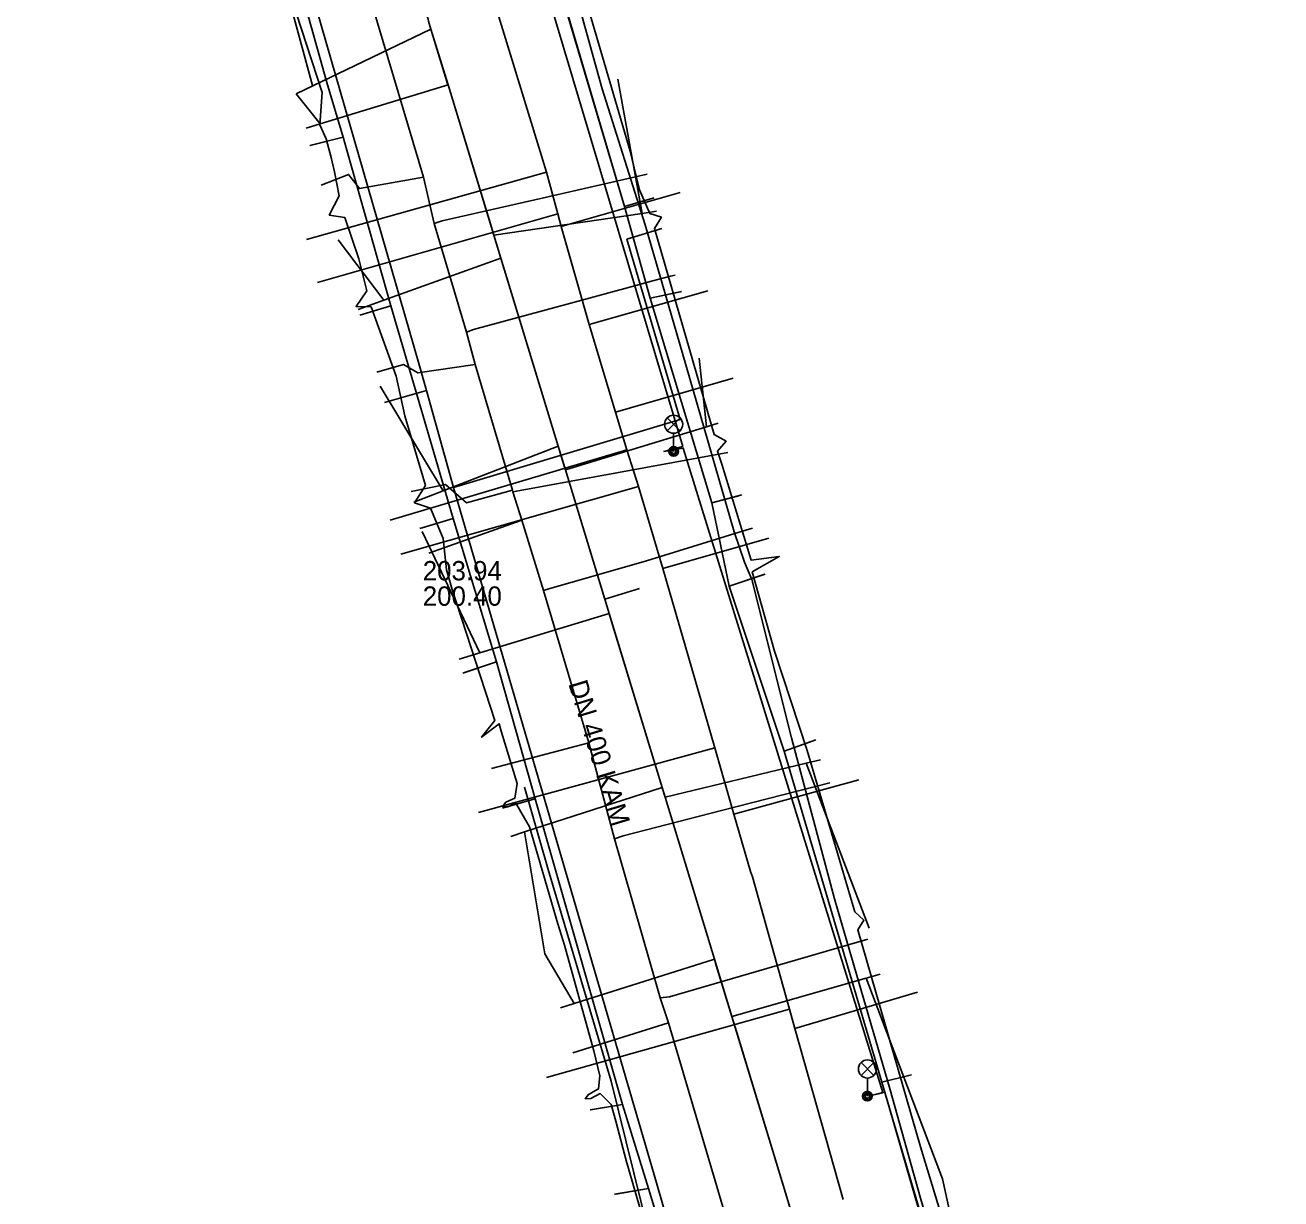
# Model space of a CAD drawing. Extents: x -595540 to -593988, y -1160850 to -1159202.
# Drawn here: x -595539.6 to -595487.6, y -1160793.3 to -1160744.7 of the extents above; entities that cross this region are included whole.
import ezdxf

# ---------------------------------------------------------------- set-up
doc = ezdxf.new("R2010")
doc.units = 0
for name, color, linetype in [('BKOM-ODVODNENI_trasa sítě', 7, 'Continuous'), ('BVK-JEDNOTNA_popisy', 7, 'Continuous'), ('BVK-JEDNOTNA_trasa sítě', 7, 'Continuous'), ('BVK-VODOVOD_trasa sítě', 7, 'Continuous'), ('CETIN_kabel podzemní', 7, 'Continuous'), ('DESTOVA_trasa neprovozované sítě', 7, 'Continuous'), ('DSP-SDEL-VODAFONE_kabel', 7, 'Continuous'), ('EON-NN_kabel', 7, 'Continuous'), ('EON-NN_kabel zrušené sítě', 7, 'Continuous'), ('INNOGY-STL_trasa sítě', 7, 'Continuous'), ('JEDNOTNA_trasa neprovozované sítě', 7, 'Continuous'), ('TSB_kabel VO', 7, 'Continuous'), ('TSB_lampy VO', 7, 'Continuous')]:
    doc.layers.add(name, color=color, linetype=linetype)

msp = doc.modelspace()

# ---------------------------------------------------------------- linework, layer by layer
at = {"layer": 'BKOM-ODVODNENI_trasa sítě'}
msp.add_lwpolyline([(-595508.01, -1160793.391), (-595510.327, -1160785.78), (-595511.05, -1160783.406), (-595513.09, -1160776.702), (-595513.215, -1160776.293), (-595515.407, -1160769.092), (-595515.588, -1160768.497), (-595516.4, -1160765.83), (-595517.217, -1160763.15), (-595517.516, -1160762.172), (-595519.89, -1160754.39), (-595520.181, -1160753.438), (-595522.077, -1160747.223), (-595522.783, -1160744.908), (-595522.881, -1160744.586)], dxfattribs=at)
at = {"layer": 'BVK-JEDNOTNA_popisy'}
msp.add_line((-595523.122, -1160767.85), (-595523.122, -1160767.85), dxfattribs=at)
at = {"layer": 'BVK-JEDNOTNA_trasa sítě'}
for points in [[(-595516.4, -1160765.83), (-595517.217, -1160763.15), (-595517.239, -1160763.077), (-595517.432, -1160762.446), (-595517.516, -1160762.172), (-595519.849, -1160754.523), (-595519.89, -1160754.39), (-595520.181, -1160753.438), (-595520.325, -1160752.965), (-595522.077, -1160747.223), (-595522.078, -1160747.221), (-595522.783, -1160744.908), (-595522.881, -1160744.586), (-595522.905, -1160744.506), (-595523.206, -1160743.522), (-595526.425, -1160732.97), (-595526.734, -1160731.956), (-595528.697, -1160725.524)], [(-595504.61, -1160804.56), (-595505.318, -1160802.235), (-595505.345, -1160802.145), (-595506.605, -1160798.007), (-595506.899, -1160797.041), (-595507.939, -1160793.625), (-595508.01, -1160793.391), (-595510.126, -1160786.441), (-595510.327, -1160785.78), (-595510.974, -1160783.657), (-595511.05, -1160783.406), (-595512.997, -1160777.008), (-595513.09, -1160776.702), (-595513.195, -1160776.358), (-595513.215, -1160776.293), (-595515.307, -1160769.422), (-595515.407, -1160769.092), (-595515.588, -1160768.497), (-595515.598, -1160768.465), (-595516.4, -1160765.83)]]:
    msp.add_lwpolyline(points, dxfattribs=at)
at = {"layer": 'BVK-VODOVOD_trasa sítě'}
for p, q in [((-595518.005, -1160750.827), (-595527.931, -1160753.613)), ((-595517.39, -1160753.084), (-595512.472, -1160751.673)), ((-595517.529, -1160752.56), (-595527.481, -1160755.397)), ((-595516.23, -1160757.14), (-595511.327, -1160755.742)), ((-595515.15, -1160760.76), (-595510.28, -1160759.36)), ((-595514.68, -1160762.32), (-595524.465, -1160765.239)), ((-595514.198, -1160763.836), (-595524.031, -1160766.642)), ((-595513.19, -1160767.23), (-595508.805, -1160765.975)), ((-595511.03, -1160774.66), (-595520.815, -1160777.325)), ((-595510.25, -1160777.4), (-595505.08, -1160775.979)), ((-595507.72, -1160786.27), (-595502.651, -1160784.76)), ((-595507.947, -1160785.467), (-595518.002, -1160788.298))]:
    msp.add_line(p, q, dxfattribs=at)
msp.add_lwpolyline([(-595505.73, -1160793.35), (-595507.72, -1160786.27), (-595507.947, -1160785.467), (-595509.48, -1160779.99), (-595509.56, -1160779.77), (-595510.25, -1160777.4), (-595511.03, -1160774.66), (-595513.19, -1160767.23), (-595514.198, -1160763.836), (-595514.68, -1160762.32), (-595515.15, -1160760.76), (-595516.23, -1160757.14), (-595517.39, -1160753.084), (-595517.529, -1160752.56), (-595518.005, -1160750.827), (-595521.24, -1160740.25)], dxfattribs=at)
at = {"layer": 'CETIN_kabel podzemní'}
for points in [[(-595539.58, -1160704.173), (-595535.15, -1160718.95), (-595534.08, -1160722.05), (-595533.6, -1160723.26), (-595531.81, -1160730.43), (-595531.67, -1160730.95), (-595531, -1160733.35), (-595528.13, -1160743.41), (-595527.09, -1160747.12), (-595526.42, -1160749.38)], [(-595533.75, -1160722.41), (-595533.59, -1160723), (-595531.38, -1160730.69), (-595530.57, -1160733.5), (-595523.29, -1160758.75)], [(-595514.78, -1160752.25), (-595517.25, -1160743.89)], [(-595526.42, -1160749.38), (-595527.79, -1160749.73)], [(-595524.44, -1160756.36), (-595526.42, -1160749.38)], [(-595514.78, -1160752.25), (-595513.6, -1160751.91)], [(-595513.71, -1160756.04), (-595514.78, -1160752.25)], [(-595521.85, -1160763.88), (-595512.47, -1160761.07), (-595514.67, -1160753.61), (-595513.23, -1160753.17)], [(-595513.71, -1160756.04), (-595512.45, -1160755.78)], [(-595511.16, -1160764.51), (-595513.71, -1160756.04)], [(-595525.73, -1160756.75), (-595524.44, -1160756.36)], [(-595524.44, -1160756.36), (-595521.87, -1160765.16)], [(-595523.29, -1160758.75), (-595522.97, -1160759.87)], [(-595522.97, -1160759.87), (-595524.7, -1160760.36)], [(-595522.97, -1160759.87), (-595521.85, -1160763.88)], [(-595521.85, -1160763.88), (-595513.45, -1160792.65), (-595504.52, -1160823.66)], [(-595511.16, -1160764.51), (-595510.04, -1160764.22)], [(-595511.16, -1160764.51), (-595510.44, -1160767.96)], [(-595521.87, -1160765.16), (-595523.24, -1160765.58)], [(-595520.07, -1160771.1), (-595521.87, -1160765.16)], [(-595510.44, -1160767.96), (-595508.96, -1160767.47)], [(-595508.16, -1160774.8), (-595510.44, -1160767.96)], [(-595521.46, -1160771.56), (-595520.07, -1160771.1)], [(-595520.07, -1160771.1), (-595518.47, -1160776.77)], [(-595508.16, -1160774.8), (-595506.97, -1160774.36)], [(-595504.13, -1160788.49), (-595508.16, -1160774.8)], [(-595518.47, -1160776.77), (-595519.82, -1160777.15)], [(-595514.85, -1160789.42), (-595518.47, -1160776.77)], [(-595504.13, -1160788.49), (-595502.9, -1160788.19)], [(-595499.09, -1160805.76), (-595499.94, -1160802.76), (-595500.79, -1160799.81), (-595504.13, -1160788.49)], [(-595514.85, -1160789.42), (-595516.19, -1160789.63)], [(-595513.78, -1160792.89), (-595514.85, -1160789.42)], [(-595513.78, -1160792.89), (-595515.19, -1160793.13)], [(-595510.06, -1160805.14), (-595513.78, -1160792.89)]]:
    msp.add_lwpolyline(points, dxfattribs=at)
at = {"layer": 'DESTOVA_trasa neprovozované sítě'}
for p, q in [((-595515.047, -1160746.978), (-595514.046, -1160752.537)), ((-595528.364, -1160747.593), (-595527.362, -1160748.835)), ((-595526.626, -1160753.63), (-595524.731, -1160756.131)), ((-595511.682, -1160758.525), (-595511.374, -1160761.369)), ((-595524.881, -1160759.688), (-595522.278, -1160764.019)), ((-595523.15, -1160765.7), (-595520.755, -1160770.72)), ((-595504.646, -1160782.122), (-595507.249, -1160775.289)), ((-595518.073, -1160783.181), (-595518.913, -1160778.137)), ((-595518.073, -1160783.181), (-595516.854, -1160785.229)), ((-595501.61, -1160792.49), (-595504.769, -1160784.19)), ((-595501.61, -1160792.49), (-595498.923, -1160804.951))]:
    msp.add_line(p, q, dxfattribs=at)
at = {"layer": 'DSP-SDEL-VODAFONE_kabel'}
for points in [[(-595487.979, -1160843.241), (-595488.43, -1160841.69), (-595489.44, -1160838.29), (-595490.62, -1160834.28), (-595493.36, -1160825.19), (-595493.53, -1160824.3), (-595495.11, -1160819.03), (-595496.69, -1160813.77), (-595499.09, -1160805.76), (-595499.94, -1160802.76), (-595504.13, -1160788.49), (-595508.16, -1160774.8), (-595510.44, -1160767.96), (-595511.16, -1160764.51), (-595513.71, -1160756.04), (-595514.78, -1160752.25), (-595518.56, -1160739.43), (-595521.71, -1160728.67), (-595522.05, -1160727.68), (-595524.18, -1160720.83), (-595523.98, -1160719.33), (-595523.75, -1160718.89), (-595524.26, -1160718.65), (-595524.55, -1160718.31)], [(-595526.42, -1160749.38), (-595527.09, -1160747.12), (-595528.13, -1160743.41), (-595531, -1160733.35), (-595531.67, -1160730.95)], [(-595514.78, -1160752.25), (-595518.56, -1160739.43)], [(-595526.42, -1160749.38), (-595527.78, -1160749.73)], [(-595524.44, -1160756.36), (-595526.42, -1160749.38)], [(-595514.78, -1160752.25), (-595513.54, -1160751.89)], [(-595513.71, -1160756.04), (-595514.78, -1160752.25)], [(-595513.71, -1160756.04), (-595512.41, -1160755.77)], [(-595511.16, -1160764.51), (-595513.71, -1160756.04)], [(-595525.73, -1160756.75), (-595524.44, -1160756.36)], [(-595524.44, -1160756.36), (-595521.87, -1160765.16)], [(-595511.16, -1160764.51), (-595509.92, -1160764.19)], [(-595511.16, -1160764.51), (-595510.44, -1160767.96)], [(-595521.87, -1160765.16), (-595523.15, -1160765.55)], [(-595520.07, -1160771.1), (-595521.87, -1160765.16)], [(-595510.44, -1160767.96), (-595508.95, -1160767.47)], [(-595508.16, -1160774.8), (-595510.44, -1160767.96)], [(-595521.4, -1160771.54), (-595520.07, -1160771.1)], [(-595520.07, -1160771.1), (-595518.47, -1160776.77)], [(-595508.16, -1160774.8), (-595506.85, -1160774.32)], [(-595504.13, -1160788.49), (-595508.16, -1160774.8)], [(-595518.47, -1160776.77), (-595519.8, -1160777.14)], [(-595514.85, -1160789.42), (-595518.47, -1160776.77)], [(-595504.13, -1160788.49), (-595502.95, -1160788.2)], [(-595499.09, -1160805.76), (-595499.94, -1160802.76), (-595500.79, -1160799.81), (-595504.13, -1160788.49)], [(-595514.85, -1160789.42), (-595516.18, -1160789.63)], [(-595513.78, -1160792.89), (-595514.85, -1160789.42)], [(-595513.78, -1160792.89), (-595515.13, -1160793.12)], [(-595510.07, -1160805.14), (-595513.78, -1160792.89)]]:
    msp.add_lwpolyline(points, dxfattribs=at)
at = {"layer": 'EON-NN_kabel'}
for points in [[(-595527.387, -1160748.869), (-595527.287, -1160747.529), (-595529.223, -1160741.6), (-595529.737, -1160740.029), (-595529.529, -1160738.593), (-595528.914, -1160738.372)], [(-595517.297, -1160740.539), (-595514.537, -1160749.959), (-595514.287, -1160750.999), (-595514.157, -1160751.559), (-595513.727, -1160752.539), (-595513.247, -1160752.699), (-595513.537, -1160753.159), (-595511.057, -1160761.689), (-595510.567, -1160761.969), (-595510.927, -1160762.379), (-595510.747, -1160762.919), (-595509.527, -1160766.889), (-595508.367, -1160766.739), (-595509.487, -1160767.369), (-595508.567, -1160770.659), (-595507.217, -1160774.769), (-595505.247, -1160781.439), (-595504.867, -1160781.789), (-595505.117, -1160782.189), (-595502.527, -1160791.169), (-595499.207, -1160802.049)], [(-595527.387, -1160748.869), (-595527.117, -1160749.449), (-595526.92, -1160750.23), (-595526.77, -1160750.82), (-595526.58, -1160751.81), (-595526.99, -1160752.61), (-595526.35, -1160752.71), (-595525.77, -1160754.42), (-595525.44, -1160755.74), (-595525.88, -1160756.39), (-595525.26, -1160756.41), (-595524.23, -1160759.28), (-595523.87, -1160760.91), (-595523.01, -1160763.8), (-595523.47, -1160764.51), (-595522.8, -1160764.74), (-595522.28, -1160765.99), (-595522.14, -1160767.29), (-595521.9, -1160768.1), (-595520.14, -1160773.52), (-595520.69, -1160774.22), (-595519.967, -1160773.659), (-595519.877, -1160773.969)], [(-595519.877, -1160773.969), (-595519.217, -1160776.129), (-595519.309, -1160776.742), (-595519.684, -1160776.907), (-595519.827, -1160777.079), (-595519.603, -1160777.09), (-595519.276, -1160776.946), (-595518.707, -1160777.929), (-595517.527, -1160781.939), (-595517.257, -1160782.819), (-595516.037, -1160787.189), (-595515.797, -1160788.229), (-595515.846, -1160788.77), (-595516.268, -1160788.996), (-595516.397, -1160789.179), (-595516.173, -1160789.172), (-595515.782, -1160788.962), (-595515.327, -1160789.409), (-595515.137, -1160790.099), (-595514.707, -1160791.729), (-595513.567, -1160795.639)]]:
    msp.add_lwpolyline(points, dxfattribs=at)
at = {"layer": 'EON-NN_kabel zrušené sítě'}
for points in [[(-595527.689, -1160747.249), (-595529.223, -1160741.6), (-595529.611, -1160740.173)], [(-595516.695, -1160743.81), (-595515.696, -1160747.382), (-595513.924, -1160753.017)], [(-595513.924, -1160753.017), (-595512.229, -1160758.806), (-595510.24, -1160765.714), (-595509.813, -1160766.967), (-595509.507, -1160767.687), (-595507.855, -1160774.236), (-595506.087, -1160780.903), (-595503.78, -1160788.813), (-595502.526, -1160793.292)], [(-595513.449, -1160796.037), (-595515.321, -1160788.452), (-595517.928, -1160779.688), (-595518.915, -1160776.288)], [(-595502.526, -1160793.292), (-595500.606, -1160799.746), (-595497.226, -1160811.722), (-595496.93, -1160812.31)]]:
    msp.add_lwpolyline(points, dxfattribs=at)
at = {"layer": 'INNOGY-STL_trasa sítě'}
for points in [[(-595509.67, -1160796.72), (-595510.17, -1160795.466), (-595512.949, -1160786.033), (-595513.296, -1160785), (-595515.185, -1160778.418), (-595516.248, -1160774.449), (-595518.124, -1160768.143), (-595519.027, -1160765.231), (-595519.388, -1160764.068), (-595519.411, -1160763.992), (-595520.959, -1160758.798), (-595521.312, -1160757.459), (-595522.645, -1160752.962), (-595523.092, -1160751.033), (-595526.232, -1160740.471), (-595527.476, -1160736.284), (-595528.242, -1160733.705), (-595529.285, -1160730.195), (-595530.887, -1160724.697)], [(-595523.092, -1160751.033), (-595525.742, -1160751.512), (-595526.195, -1160750.926), (-595527.328, -1160751.374)], [(-595522.645, -1160752.962), (-595522.317, -1160752.853), (-595518.182, -1160751.91), (-595513.839, -1160750.92)], [(-595521.312, -1160757.459), (-595521.026, -1160757.338), (-595516.988, -1160756.249), (-595514.298, -1160755.524), (-595513.655, -1160755.35), (-595512.872, -1160755.139), (-595512.682, -1160755.088)], [(-595520.959, -1160758.798), (-595523.328, -1160759.137), (-595523.919, -1160758.794), (-595525.017, -1160759.111)], [(-595519.388, -1160764.068), (-595519.087, -1160764.01), (-595515.023, -1160763.266), (-595510.499, -1160762.437)], [(-595519.411, -1160763.992), (-595521.307, -1160764.514), (-595522.177, -1160763.76), (-595523.596, -1160764.047)], [(-595519.027, -1160765.231), (-595522.875, -1160766.593)], [(-595509.47, -1160765.56), (-595510.025, -1160765.734)], [(-595518.124, -1160768.143), (-595517.899, -1160768.078), (-595513.865, -1160766.91), (-595510.025, -1160765.734)], [(-595516.248, -1160774.449), (-595520.272, -1160775.511)], [(-595515.185, -1160778.418), (-595514.829, -1160778.299), (-595510.762, -1160777.252), (-595506.273, -1160776.097)], [(-595513.296, -1160785), (-595512.911, -1160784.953), (-595508.878, -1160783.781), (-595504.708, -1160782.57)], [(-595512.949, -1160786.033), (-595516.913, -1160787.276)]]:
    msp.add_lwpolyline(points, dxfattribs=at)
at = {"layer": 'JEDNOTNA_trasa neprovozované sítě'}
for p, q in [((-595528.364, -1160747.593), (-595522.783, -1160744.908)), ((-595514.153, -1160768.06), (-595515.588, -1160768.497))]:
    msp.add_line(p, q, dxfattribs=at)
for points in [[(-595527.954, -1160749.016), (-595527.362, -1160748.835), (-595522.077, -1160747.223)], [(-595513.452, -1160752.45), (-595514.046, -1160752.537), (-595520.181, -1160753.438)], [(-595525.795, -1160756.514), (-595524.731, -1160756.131), (-595519.89, -1160754.39)], [(-595510.896, -1160761.223), (-595511.374, -1160761.369), (-595517.217, -1160763.15)], [(-595523.498, -1160764.493), (-595522.278, -1160764.019), (-595517.516, -1160762.172)], [(-595521.616, -1160770.982), (-595520.755, -1160770.72), (-595515.407, -1160769.092)], [(-595506.666, -1160775.148), (-595507.249, -1160775.289), (-595513.09, -1160776.702)], [(-595519.484, -1160778.322), (-595518.913, -1160778.137), (-595513.215, -1160776.293)], [(-595517.426, -1160785.409), (-595516.854, -1160785.229), (-595511.05, -1160783.406)], [(-595504.192, -1160784.025), (-595504.769, -1160784.19), (-595510.327, -1160785.78)]]:
    msp.add_lwpolyline(points, dxfattribs=at)
at = {"layer": 'TSB_kabel VO'}
msp.add_lwpolyline([(-595518.61, -1160729.16), (-595519.74, -1160727.27), (-595521.11, -1160727.59), (-595521.636, -1160731.166), (-595521.851, -1160731.405), (-595521.468, -1160731.716), (-595512.36, -1160762.18), (-595513.14, -1160762.39), (-595512.34, -1160762.25), (-595504.083, -1160788.92), (-595504.08, -1160788.93), (-595504.63, -1160789.05), (-595504.083, -1160788.92), (-595504, -1160788.9), (-595498.99, -1160806.23), (-595495.28, -1160817.28), (-595495.356, -1160817.293), (-595496.468, -1160817.481), (-595495.36, -1160817.28), (-595495.356, -1160817.293), (-595487.608, -1160843.241)], dxfattribs=at)
at = {"layer": 'TSB_lampy VO'}
for p, q in [((-595513.005, -1160761.53), (-595512.475, -1160761)), ((-595513.005, -1160761), (-595512.475, -1160761.53)), ((-595513.005, -1160761.53), (-595512.475, -1160761)), ((-595513.005, -1160761), (-595512.475, -1160761.53)), ((-595512.74, -1160761.64), (-595512.74, -1160762.39)), ((-595512.74, -1160761.64), (-595512.74, -1160762.39)), ((-595504.985, -1160788.21), (-595504.455, -1160787.68)), ((-595504.985, -1160787.68), (-595504.455, -1160788.21)), ((-595504.985, -1160788.21), (-595504.455, -1160787.68)), ((-595504.985, -1160787.68), (-595504.455, -1160788.21)), ((-595504.72, -1160788.32), (-595504.72, -1160789.07)), ((-595504.72, -1160788.32), (-595504.72, -1160789.07))]:
    msp.add_line(p, q, dxfattribs=at)
for centre, radius in [((-595512.74, -1160761.265), 0.375), ((-595512.74, -1160761.265), 0.375), ((-595512.74, -1160762.39), 0.2), ((-595512.74, -1160762.39), 0.2), ((-595512.74, -1160762.39), 0.145), ((-595512.74, -1160762.39), 0.145), ((-595512.74, -1160762.39), 0.0876), ((-595512.74, -1160762.39), 0.0876), ((-595504.72, -1160787.945), 0.375), ((-595504.72, -1160787.945), 0.375), ((-595504.72, -1160789.07), 0.2), ((-595504.72, -1160789.07), 0.2), ((-595504.72, -1160789.07), 0.145), ((-595504.72, -1160789.07), 0.145), ((-595504.72, -1160789.07), 0.0876), ((-595504.72, -1160789.07), 0.0876)]:
    msp.add_circle(centre, radius, dxfattribs=at)

# ---------------------------------------------------------------- texts
at = {"layer": 'BVK-JEDNOTNA_popisy'}
for s, p in [('203.94', (-595523.122, -1160767.725)), ('200.40', (-595523.122, -1160768.775))]:
    msp.add_text(s, height=0.8, dxfattribs=at).set_placement(p)
msp.add_text('DN 400 KAM', height=0.8, rotation=286.9373, dxfattribs=at).set_placement((-595517.105, -1160771.994))

doc.saveas('drawing.dxf')
